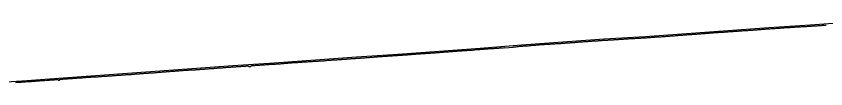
# Model space of a CAD drawing. Extents: x -3793 to 50787, y -1075 to 6138.
# Drawn here: x 24463 to 25445, y 3516 to 3590 of the extents above; entities that cross this region are included whole.
import ezdxf

# ---------------------------------------------------------------- set-up
doc = ezdxf.new("R2010")
doc.units = 0
doc.layers.add('RD_DDB_Profile_EX', color=7, linetype='Continuous')
doc.layers.add('RD_DDB_Profile_PR', color=7, linetype='Continuous')

msp = doc.modelspace()

# ---------------------------------------------------------------- linework, layer by layer
at = {"layer": 'RD_DDB_Profile_EX'}
for points in [[(25346.454315, 3579.774725), (25347.460212, 3579.877785), (25348.461618, 3579.88249), (25349.459515, 3579.97633), (25350.461244, 3580.031295), (25351.45914, 3580.129375), (25352.460543, 3580.18413), (25353.459186, 3580.28233), (25354.460585, 3580.287105), (25355.458483, 3580.385275), (25356.460634, 3580.440145), (25357.454061, 3580.53118), (25358.459929, 3580.675755), (25359.461325, 3580.7306), (25360.455512, 3580.83035), (25361.456906, 3580.885175), (25362.462771, 3580.93413), (25363.456964, 3581.029515), (25364.458356, 3581.080005), (25365.456261, 3581.13252), (25366.457651, 3581.232995), (25367.459377, 3581.374945), (25368.457279, 3581.423), (25369.459006, 3581.478145), (25370.452778, 3581.528045), (25371.4582, 3581.58155), (25372.459929, 3581.72342), (25373.453702, 3581.77332), (25374.460329, 3581.872295), (25375.461283, 3581.92295), (25376.455058, 3581.97285), (25377.461249, 3582.021985), (25378.455029, 3582.121885), (25379.45598, 3582.13141), (25380.462168, 3582.27167), (25381.455949, 3582.32157), (25382.456899, 3582.37667), (25383.455139, 3582.470525), (25384.456867, 3582.56679), (25385.459031, 3582.621835), (25386.456494, 3582.720055), (25387.458222, 3582.77079), (25388.452007, 3582.825175), (25389.458194, 3582.86983), (25390.459137, 3582.96599), (25391.452923, 3583.06589), (25392.459107, 3583.11952), (25393.460835, 3583.124745), (25394.453838, 3583.22007), (25395.455566, 3583.320805), (25396.454254, 3583.37348), (25397.455193, 3583.428625), (25398.456921, 3583.520335), (25399.455166, 3583.568645), (25400.456893, 3583.66486), (25401.449896, 3583.714675), (25402.456077, 3583.76834), (25403.457805, 3583.91002), (25404.451598, 3583.91897), (25405.456986, 3583.96803), (25406.458716, 3584.01876), (25407.452954, 3584.113965), (25408.459135, 3584.167645), (25409.452138, 3584.217465), (25410.453865, 3584.27274), (25411.460042, 3584.36734), (25412.453045, 3584.41716), (25413.454774, 3584.46789), (25414.453023, 3584.479995), (25415.45475, 3584.535245), (25416.455682, 3584.581265), (25417.453927, 3584.67511), (25418.456105, 3584.72565), (25419.457832, 3584.82634), (25420.455281, 3584.920055), (25421.45701, 3584.92536), (25422.450815, 3584.97067), (25423.456989, 3585.06984), (25424.457913, 3585.12507), (25425.451719, 3585.220375), (25426.45789, 3585.26492), (25427.450893, 3585.31474), (25428.452622, 3585.365465), (25429.459244, 3585.419095), (25430.453056, 3585.519), (25431.453976, 3585.569625), (25432.455705, 3585.620335), (25433.454412, 3585.66855), (25434.455329, 3585.719175), (25435.457059, 3585.8245), (25436.450514, 3585.91955), (25437.456683, 3585.92337), (25438.449685, 3585.9732), (25439.451869, 3586.0691), (25440.453597, 3586.169805), (25441.451039, 3586.218095), (25442.453224, 3586.268645), (25443.454143, 3586.36464), (25444.448409, 3586.414385), (25445.454578, 3586.468195)], [(25246.386969, 3572.466825), (25247.380265, 3572.559235), (25248.381704, 3572.60628), (25249.38787, 3572.709215), (25250.381166, 3572.76304), (25251.382965, 3572.817505), (25252.384408, 3572.868285), (25253.382738, 3573.01311), (25254.384535, 3573.063785), (25255.385977, 3573.16082), (25256.379269, 3573.257075), (25257.385438, 3573.26), (25258.378733, 3573.356235), (25259.380175, 3573.410835), (25260.386342, 3573.46), (25261.379636, 3573.556235), (25262.381744, 3573.657135), (25263.383542, 3573.757845), (25264.381207, 3573.85252), (25265.38265, 3573.90713), (25266.38445, 3574.004095), (25267.38211, 3574.0563), (25268.383556, 3574.10713), (25269.377204, 3574.20326), (25270.378649, 3574.30785), (25271.384816, 3574.36076), (25272.378465, 3574.410655), (25273.37991, 3574.55772), (25274.386077, 3574.610635), (25275.379726, 3574.66053), (25276.381525, 3574.80371), (25277.382972, 3574.812015), (25278.380987, 3574.910405), (25279.382787, 3575.00733), (25280.384586, 3575.05803), (25281.377218, 3575.11172), (25282.383385, 3575.160895), (25283.377033, 3575.30703), (25284.378833, 3575.357725), (25285.384645, 3575.453245), (25286.378294, 3575.503135), (25287.380094, 3575.55385), (25288.381894, 3575.60829), (25289.379555, 3575.710545), (25290.381355, 3575.80747), (25291.383156, 3575.861895), (25292.381172, 3575.90652), (25293.381954, 3575.96103), (25294.375601, 3576.064685), (25295.377402, 3576.11534), (25296.383569, 3576.210785), (25297.376862, 3576.3108), (25298.378663, 3576.361475), (25299.38483, 3576.46066), (25300.378479, 3576.510555), (25301.379924, 3576.6076), (25302.381725, 3576.75083), (25303.37974, 3576.80289), (25304.381539, 3576.85735), (25305.382328, 3576.908095), (25306.375971, 3577.01173), (25307.382138, 3577.110915), (25308.375786, 3577.160815), (25309.377232, 3577.25786), (25310.383398, 3577.30703), (25311.377047, 3577.40316), (25312.378847, 3577.50761), (25313.380295, 3577.512145), (25314.378308, 3577.5568), (25315.380108, 3577.657485), (25316.381908, 3577.7507), (25317.378903, 3577.799065), (25318.380707, 3577.807295), (25319.402553, 3577.85804), (25320.395931, 3578.00026), (25321.455844, 3578.04857), (25322.457942, 3578.10293), (25323.455841, 3578.20108), (25324.457278, 3578.30159), (25325.455173, 3578.30359), (25326.457277, 3578.354145), (25327.463227, 3578.48767), (25328.456608, 3578.54896), (25329.46323, 3578.59798), (25330.456615, 3578.65158), (25331.462554, 3578.704495), (25332.455942, 3578.84238), (25333.462565, 3578.89534), (25334.455567, 3578.941195), (25335.461493, 3579.08612), (25336.455585, 3579.143875), (25337.461507, 3579.192825), (25338.454904, 3579.238475), (25339.461528, 3579.295595), (25340.454929, 3579.34529), (25341.46084, 3579.436065), (25342.454244, 3579.53574), (25343.460868, 3579.6306), (25344.454277, 3579.68027), (25345.460176, 3579.729155), (25346.454315, 3579.774725)], [(25037.415423, 3557.891805), (25038.408408, 3557.941625), (25039.414196, 3557.990525), (25040.407921, 3558.09042), (25041.409377, 3558.14093), (25042.41157, 3558.19152), (25043.408887, 3558.285505), (25044.411083, 3558.294515), (25045.412143, 3558.39516), (25046.406263, 3558.44072), (25047.412049, 3558.539615), (25048.405779, 3558.58951), (25049.407231, 3558.69002), (25050.408686, 3558.74473), (25051.406745, 3558.793055), (25052.408542, 3558.847995), (25053.409598, 3558.986005), (25054.403324, 3559.03169), (25055.572718, 3558.999125), (25065.645806, 3559.77678), (25066.571888, 3559.87389), (25067.481478, 3560.011135), (25068.403294, 3560.14762), (25069.405491, 3560.202395), (25070.398477, 3560.26067), (25071.400272, 3560.36131), (25072.398339, 3560.60132), (25073.399388, 3560.74347), (25074.401185, 3560.839975), (25075.395313, 3560.84394), (25076.401445, 3560.90157), (25077.402495, 3561.002175), (25078.396226, 3561.05208), (25079.39802, 3561.056965), (25080.395342, 3561.151105), (25081.397137, 3561.172955), (25082.399332, 3561.22342), (25083.47692, 3561.27621), (25084.394113, 3561.414535), (25085.479731, 3561.61612), (25086.3977, 3561.70836), (25087.390687, 3561.762365), (25088.392875, 3561.86288), (25089.394667, 3561.96352), (25090.395733, 3562.055855), (25091.397529, 3562.110635), (25092.391238, 3562.16054), (25093.39303, 3562.21528), (25094.394106, 3562.311795), (25095.396285, 3562.408275), (25096.389985, 3562.46223), (25097.391065, 3562.562825), (25098.392858, 3562.7175), (25099.394652, 3562.81015), (25100.395745, 3562.856785), (25101.38981, 3562.91053), (25102.391601, 3563.007245), (25103.393393, 3563.054), (25104.394493, 3563.10465), (25105.388172, 3563.204545), (25106.389964, 3563.30135), (25107.39107, 3563.35202), (25108.393232, 3563.36038), (25109.395025, 3563.40722), (25110.388012, 3563.41477), (25111.389805, 3563.519295), (25112.395972, 3563.568495), (25113.397767, 3563.61531), (25114.391118, 3563.715015), (25115.392912, 3563.7657), (25116.390954, 3563.86409), (25117.392065, 3563.914705), (25118.39386, 3563.969235), (25119.387524, 3564.019135), (25120.393692, 3564.114465), (25121.394807, 3564.16508), (25122.388472, 3564.21112), (25123.390266, 3564.265655), (25124.396432, 3564.3687), (25125.389419, 3564.468535), (25126.391214, 3564.565345), (25127.397744, 3564.62215), (25128.391413, 3564.67593), (25129.392525, 3564.73035), (25130.394321, 3564.830955), (25131.392358, 3564.92565), (25132.394152, 3564.980135), (25133.387139, 3564.97999), (25134.388933, 3565.07674), (25135.395097, 3565.172115), (25136.388767, 3565.225895), (25137.389879, 3565.268735), (25138.391675, 3565.31555), (25139.389712, 3565.37173), (25140.391873, 3565.42225), (25141.392986, 3565.518975), (25142.391024, 3565.57132), (25143.392818, 3565.66808), (25144.394612, 3565.814875), (25145.387599, 3565.910845), (25146.393762, 3565.913895)], [(25146.393762, 3565.913895), (25147.387434, 3565.967685), (25148.389226, 3566.11834), (25149.39034, 3566.168935), (25150.388377, 3566.263485), (25151.390172, 3566.31804), (25152.391966, 3566.37256), (25153.389319, 3566.421), (25154.391115, 3566.467745), (25155.392912, 3566.60679), (25156.38658, 3566.65668), (25157.392744, 3566.805825), (25158.394172, 3566.852795), (25159.387841, 3566.85656), (25160.388954, 3566.91106), (25161.395115, 3567.04858), (25162.388786, 3567.148465), (25163.390581, 3567.19535), (25164.383882, 3567.245375), (25165.390046, 3567.39445), (25166.391841, 3567.44522), (25167.38551, 3567.448975), (25168.390989, 3567.505795), (25169.392786, 3567.59875), (25170.386455, 3567.694755), (25171.387883, 3567.69952), (25172.394046, 3567.756385), (25173.387716, 3567.902395), (25174.38951, 3567.95312), (25175.390626, 3568.01147), (25176.38866, 3568.10596), (25177.390089, 3568.114535), (25178.391886, 3568.215205), (25179.385551, 3568.26125), (25180.391715, 3568.306545), (25181.385385, 3568.4448), (25182.386497, 3568.495485), (25183.392659, 3568.548455), (25184.385962, 3568.602365), (25185.387758, 3568.606955), (25186.389554, 3568.661505), (25187.383218, 3568.70755), (25188.389385, 3568.756705), (25189.3905, 3568.85348), (25190.383801, 3568.903505), (25191.38596, 3569.000255), (25192.391445, 3569.053155), (25193.385478, 3569.106785), (25194.386594, 3569.19971), (25195.388754, 3569.25415), (25196.386106, 3569.31015), (25197.388269, 3569.36071), (25198.389751, 3569.4112), (25199.383417, 3569.50724), (25200.384898, 3569.6039), (25201.391061, 3569.660765), (25202.384414, 3569.760465), (25203.386209, 3569.768865), (25204.387692, 3569.81933), (25205.385725, 3569.867805), (25206.387205, 3569.956645), (25207.389002, 3569.95735), (25208.382353, 3569.964775), (25209.384149, 3570.0616), (25210.389996, 3570.160575), (25211.384032, 3570.210345), (25212.385146, 3570.257105), (25213.387307, 3570.303835), (25214.384659, 3570.355945), (25215.386823, 3570.45652), (25216.387938, 3570.51488), (25217.381971, 3570.564655), (25218.387449, 3570.609895), (25219.389614, 3570.660455), (25220.3826, 3570.668045), (25221.384762, 3570.768575), (25222.38588, 3570.91147), (25223.384279, 3570.959715), (25224.385391, 3571.01034), (25225.387554, 3571.014765), (25226.380907, 3571.110605), (25227.387068, 3571.15977), (25228.388548, 3571.306385), (25229.382219, 3571.356275), (25230.383698, 3571.402915), (25231.385495, 3571.4575), (25232.383162, 3571.55206), (25233.384592, 3571.606795), (25234.386391, 3571.66521), (25235.380369, 3571.715295), (25236.386168, 3571.806875), (25237.387965, 3571.91143), (25238.381265, 3572.011455), (25239.382699, 3572.062265), (25240.384496, 3572.11295), (25241.382162, 3572.16146), (25242.383597, 3572.216095), (25243.385397, 3572.21676), (25244.379364, 3572.316845), (25245.385171, 3572.37381), (25246.386969, 3572.466825)], [(24937.431049, 3550.48872), (24938.424034, 3550.54205), (24939.430227, 3550.59132), (24940.423831, 3550.734205), (24941.430023, 3550.78696), (24942.423008, 3550.879735), (24943.424808, 3550.933905), (24944.430997, 3551.03313), (24945.424607, 3551.172395), (24946.430795, 3551.22512), (24947.423781, 3551.278525), (24948.429964, 3551.32413), (24949.423584, 3551.334825), (24950.425382, 3551.38902), (24951.422752, 3551.487555), (24952.424552, 3551.63093), (24953.430732, 3551.68016), (24954.424358, 3551.776425), (24955.425519, 3551.830635), (24956.423522, 3551.925475), (24957.425323, 3551.97977), (24958.423332, 3552.03196), (24959.424484, 3552.078845), (24960.418116, 3552.225075), (24961.424292, 3552.277985), (24962.417929, 3552.327885), (24963.423447, 3552.42334), (24964.42525, 3552.473985), (24965.418888, 3552.523885), (24966.42506, 3552.5731), (24967.418704, 3552.63047), (24968.424212, 3552.629675), (24969.41786, 3552.77582), (24970.41966, 3552.83019), (24971.41768, 3552.924965), (24972.419169, 3553.02542), (24973.425335, 3553.08226), (24974.41899, 3553.13597), (24975.420787, 3553.275195), (24976.41814, 3553.327485), (24977.419627, 3553.37792), (24978.418014, 3553.51479), (24979.419134, 3553.56539), (24980.413162, 3553.61902), (24981.41864, 3553.672055), (24982.412677, 3553.764075), (24983.418147, 3553.76712), (24984.420316, 3553.90986), (24985.41367, 3554.009565), (24986.419825, 3554.00874), (24987.413182, 3554.10844), (24988.41498, 3554.21304), (24989.420812, 3554.21599), (24990.414492, 3554.31195), (24991.415969, 3554.408495), (24992.422493, 3554.461495), (24993.415479, 3554.55737), (24994.417651, 3554.657925), (24995.414989, 3554.718225), (24996.417164, 3554.81078), (24997.418637, 3554.861255), (24998.412322, 3554.96512), (24999.418148, 3555.06815), (25000.419947, 3555.122755), (25001.413309, 3555.168505), (25002.41875, 3555.209665), (25003.412822, 3555.263455), (25004.414292, 3555.363915), (25005.420437, 3555.45911), (25006.413803, 3555.56285), (25007.415602, 3555.617515), (25008.421414, 3555.71253), (25009.415113, 3555.71648), (25010.416582, 3555.816925), (25011.41066, 3555.908635), (25012.41609, 3555.961825), (25013.418272, 3556.01235), (25014.411258, 3556.108135), (25015.417784, 3556.157205), (25016.411156, 3556.165085), (25017.412235, 3556.31158), (25018.418758, 3556.406575), (25019.412131, 3556.50217), (25020.41393, 3556.60286), (25021.41973, 3556.697715), (25022.413441, 3556.79761), (25023.414904, 3556.80632), (25024.413345, 3556.900455), (25025.414413, 3556.95108), (25026.416602, 3557.001635), (25027.409588, 3557.051465), (25028.415382, 3557.100425), (25029.417574, 3557.150985), (25030.410559, 3557.296665), (25031.417083, 3557.399845), (25032.410463, 3557.495355), (25033.412261, 3557.50023), (25034.41372, 3557.59657), (25035.411773, 3557.6949), (25036.41323, 3557.83704), (25037.415423, 3557.891805)], [(24837.433866, 3543.288525), (24838.435666, 3543.381955), (24839.441554, 3543.52382), (24840.435174, 3543.623715), (24841.436974, 3543.631555), (24842.44286, 3543.7234), (24843.436483, 3543.769675), (24844.437988, 3543.830995), (24845.431609, 3543.980895), (24846.437494, 3544.01906), (24847.439296, 3544.06974), (24848.432623, 3544.080335), (24849.434422, 3544.184565), (24850.440305, 3544.276395), (24851.433932, 3544.322655), (24852.436073, 3544.373205), (24853.441612, 3544.475985), (24854.43524, 3544.529535), (24855.436742, 3544.62636), (24856.430369, 3544.676255), (24857.436249, 3544.7753), (24858.43805, 3544.875945), (24859.43138, 3544.925675), (24860.437557, 3544.97489), (24861.439704, 3545.11809), (24862.432689, 3545.12159), (24863.434489, 3545.179555), (24864.440365, 3545.27127), (24865.433998, 3545.371165), (24866.435152, 3545.42177), (24867.437299, 3545.47232), (24868.435307, 3545.570745), (24869.436806, 3545.66755), (24870.43044, 3545.721125), (24871.435963, 3545.823965), (24872.438114, 3545.870805), (24873.431099, 3545.924335), (24874.433247, 3546.02119), (24875.439422, 3546.066675), (24876.432406, 3546.123925), (24877.434556, 3546.224455), (24878.435707, 3546.325045), (24879.434066, 3546.37712), (24880.435212, 3546.42769), (24881.428851, 3546.47759), (24882.435375, 3546.569245), (24883.436519, 3546.66985), (24884.430512, 3546.67708), (24885.431656, 3546.731355), (24886.437826, 3546.826885), (24887.431822, 3546.880415), (24888.432964, 3546.930965), (24889.434765, 3547.027875), (24890.4281, 3547.088735), (24891.434272, 3547.18431), (24892.435768, 3547.277305), (24893.43757, 3547.377935), (24894.431208, 3547.43154), (24895.432705, 3547.481985), (24896.434506, 3547.536265), (24897.427838, 3547.68234), (24898.429637, 3547.73661), (24899.435165, 3547.7432), (24900.437314, 3547.843655), (24901.430946, 3547.98623), (24902.432101, 3548.079465), (24903.434246, 3548.12635), (24904.427231, 3548.17983), (24905.429374, 3548.276725), (24906.431173, 3548.330985), (24907.436715, 3548.38379), (24908.430684, 3548.483585), (24909.431844, 3548.534145), (24910.433646, 3548.627555), (24911.427607, 3548.770125), (24912.428771, 3548.785115), (24913.430909, 3548.8392), (24914.43646, 3548.93122), (24915.43008, 3549.02752), (24916.431586, 3549.085175), (24917.433388, 3549.132225), (24918.427003, 3549.17855), (24919.42851, 3549.23615), (24920.43031, 3549.37969), (24921.431489, 3549.430285), (24922.429819, 3549.475045), (24923.431619, 3549.52927), (24924.433129, 3549.583295), (24925.426738, 3549.633195), (24926.427915, 3549.733775), (24927.430048, 3549.83781), (24928.431847, 3549.888425), (24929.424832, 3549.938275), (24930.431356, 3550.033895), (24931.432539, 3550.084475), (24932.426473, 3550.18427), (24933.42827, 3550.234905), (24934.429456, 3550.33549), (24935.431258, 3550.382675), (24936.42925, 3550.4381), (24937.431049, 3550.48872)], [(24635.462393, 3529.08046), (24636.463942, 3529.17798), (24637.461904, 3529.226155), (24638.463451, 3529.32058), (24639.456728, 3529.373355), (24640.463254, 3529.472275), (24641.464506, 3529.57609), (24642.458331, 3529.62895), (24643.459875, 3529.679525), (24644.465558, 3529.778545), (24645.459387, 3529.92519), (24646.461185, 3529.97595), (24647.458899, 3530.073945), (24648.460697, 3530.171575), (24649.461946, 3530.17852), (24650.460209, 3530.276625), (24651.462007, 3530.371075), (24652.463254, 3530.37492), (24653.457087, 3530.518415), (24654.46276, 3530.579995), (24655.456303, 3530.62987), (24656.458398, 3530.680485), (24657.459643, 3530.77802), (24658.457613, 3530.87941), (24659.459152, 3530.97681), (24660.460952, 3531.02755), (24661.454491, 3531.077425), (24662.460461, 3531.132675), (24663.462261, 3531.28023), (24664.455246, 3531.326895), (24665.457342, 3531.42752), (24666.46357, 3531.476605), (24667.456555, 3531.52642), (24668.458652, 3531.5802), (24669.451638, 3531.630025), (24670.458165, 3531.725835), (24671.459405, 3531.826515), (24672.452948, 3531.87956), (24673.455044, 3531.88648), (24674.460712, 3531.888755), (24675.454258, 3531.988645), (24676.455797, 3532.039155), (24677.457597, 3532.13038), (24678.455307, 3532.138065), (24679.457106, 3532.18873), (24680.458647, 3532.239245), (24681.45249, 3532.38903), (24682.458154, 3532.484955), (24683.452006, 3532.49114), (24684.453241, 3532.541735), (24685.455339, 3532.592285), (24686.453055, 3532.684135), (24687.454288, 3532.73797), (24688.45639, 3532.838535), (24689.449375, 3532.88837), (24690.4559, 3532.990655), (24691.457437, 3533.047555), (24692.450987, 3533.147455), (24693.452524, 3533.291545), (24694.458746, 3533.29395), (24695.452035, 3533.39692), (24696.454136, 3533.450645), (24697.447122, 3533.550495), (24698.453651, 3533.646435), (24699.45488, 3533.697), (24700.44817, 3533.749975), (24701.450272, 3533.84727), (24702.455924, 3533.856165), (24703.449786, 3533.90599), (24704.451014, 3534.053275), (24705.453117, 3534.19735), (24706.450831, 3534.245725), (24707.452629, 3534.29958), (24708.454164, 3534.39681), (24709.447718, 3534.44348), (24710.453673, 3534.48929), (24711.446658, 3534.589125), (24712.448765, 3534.63968), (24713.454714, 3534.688715), (24714.448277, 3534.73533), (24715.454491, 3534.831195), (24716.447747, 3534.88449), (24717.449545, 3534.9786), (24718.447216, 3535.12036), (24719.449014, 3535.17111), (24720.450502, 3535.11541), (24721.448483, 3535.22351), (24722.449968, 3535.37766), (24723.447951, 3535.425965), (24724.449435, 3535.523455), (24725.443007, 3535.573335), (24726.4489, 3535.71585), (24727.450701, 3535.77328), (24728.448365, 3535.821665), (24729.450166, 3535.875745), (24730.443426, 3536.025745), (24731.449631, 3536.02826), (24732.451115, 3536.075695), (24733.444692, 3536.132305), (24734.450896, 3536.228105), (24735.444158, 3536.234875)], [(24735.444158, 3536.234875), (24736.45036, 3536.377265), (24737.443624, 3536.437495), (24738.446022, 3536.53478), (24739.451904, 3536.63069), (24740.445491, 3536.537405), (24741.446967, 3536.53813), (24742.44496, 3536.822905), (24743.446434, 3536.89078), (24744.521069, 3537.040185), (24746.515761, 3535.65), (24748.447166, 3537.22959), (24749.444831, 3537.314215), (24750.446631, 3537.332255), (24751.448106, 3537.39332), (24752.446096, 3537.531485), (24753.447569, 3537.57183), (24754.441165, 3537.66825), (24755.447074, 3537.66721), (24756.449204, 3537.76084), (24757.44658, 3537.81605), (24758.448094, 3537.916575), (24759.44203, 3538.06283), (24760.447931, 3538.10821), (24761.441542, 3538.154545), (24762.447437, 3538.20699), (24763.448947, 3538.25754), (24764.442897, 3538.318), (24765.448451, 3538.413505), (24766.442409, 3538.46687), (24767.443914, 3538.513795), (24768.441624, 3538.56919), (24769.443423, 3538.62709), (24770.444928, 3538.770355), (24771.442634, 3538.81493), (24772.444778, 3538.8655), (24773.44594, 3538.86975), (24774.439906, 3538.915905), (24775.445789, 3538.961225), (24776.447292, 3539.05811), (24777.440918, 3539.061635), (24778.442421, 3539.16216), (24779.444563, 3539.26275), (24780.442274, 3539.357205), (24781.443431, 3539.411515), (24782.445575, 3539.465735), (24783.438904, 3539.51544), (24784.440406, 3539.605085), (24785.44693, 3539.657685), (24786.439915, 3539.76481), (24787.442059, 3539.904475), (24788.443561, 3540.001405), (24789.44157, 3540.049565), (24790.442724, 3540.111225), (24791.444526, 3540.211945), (24792.438152, 3540.350925), (24793.440293, 3540.444325), (24794.445834, 3540.45055), (24795.439462, 3540.504075), (24796.44126, 3540.597575), (24797.442422, 3540.65552), (24798.436044, 3540.79817), (24799.442226, 3540.80448), (24800.443729, 3540.80866), (24801.437354, 3540.95129), (24802.439152, 3541.052065), (24803.445334, 3541.108385), (24804.438319, 3541.158205), (24805.44012, 3541.251705), (24806.44192, 3541.30248), (24807.435246, 3541.352155), (24808.441428, 3541.41573), (24809.443228, 3541.555595), (24810.436213, 3541.609025), (24811.438014, 3541.70976), (24812.439814, 3541.760495), (24813.43718, 3541.80868), (24814.439322, 3541.8629), (24815.441122, 3541.920795), (24816.434741, 3541.970685), (24817.435907, 3542.064155), (24818.442091, 3542.109685), (24819.43571, 3542.16677), (24820.437216, 3542.22446), (24821.439016, 3542.32512), (24822.43702, 3542.37355), (24823.438185, 3542.42415), (24824.439987, 3542.428385), (24825.433603, 3542.489025), (24826.43511, 3542.62876), (24827.441294, 3542.681565), (24828.434618, 3542.6885), (24829.436418, 3542.78193), (24830.438218, 3542.82899), (24831.435927, 3542.88091), (24832.437727, 3542.93153), (24833.439234, 3543.035565), (24834.43285, 3543.081895), (24835.43874, 3543.134575), (24836.440542, 3543.145945), (24837.433866, 3543.288525)], [(24535.487765, 3521.964445), (24536.409894, 3522.010715), (24537.483301, 3522.16492), (24538.484185, 3522.26556), (24539.486053, 3522.269665), (24540.487328, 3522.31667), (24541.41062, 3522.40948), (24542.481874, 3522.470695), (24543.483737, 3522.524745), (24544.484634, 3522.661505), (24545.486494, 3522.66902), (24546.479558, 3522.7723), (24547.481416, 3522.912565), (24548.482319, 3522.963245), (24549.484174, 3522.970675), (24550.417836, 3522.97134), (24551.486567, 3523.1653), (24552.480568, 3523.215055), (24553.481481, 3523.26574), (24554.483328, 3523.36971), (24555.484248, 3523.370375), (24556.486092, 3523.517685), (24557.413371, 3523.5642), (24558.475862, 3523.576315), (24559.412494, 3523.62374), (24560.478272, 3523.68412), (24561.480102, 3523.73469), (24562.473167, 3523.73773), (24563.474995, 3523.92552), (24564.475936, 3523.935715), (24565.477761, 3524.033135), (24566.478708, 3524.130635), (24567.472648, 3524.170965), (24568.473595, 3524.262285), (24569.412736, 3524.30995), (24570.476889, 3524.335485), (24571.477846, 3524.43305), (24572.479661, 3524.483665), (24573.472726, 3524.533485), (24574.474537, 3524.6341), (24575.475501, 3524.73173), (24576.47731, 3524.785375), (24577.47828, 3524.83904), (24578.411695, 3524.885875), (24579.473653, 3524.942505), (24580.474627, 3525.0372), (24581.417004, 3525.08493), (24582.42565, 3525.23154), (24583.41864, 3525.23424), (24584.420421, 3525.285), (24585.468808, 3525.4313), (24586.462305, 3525.47827), (24587.463829, 3525.537805), (24588.47008, 3525.63398), (24589.463578, 3525.68675), (24590.465374, 3525.737485), (24591.471114, 3525.83069), (24592.464337, 3525.930665), (24593.466138, 3525.93722), (24594.464086, 3526.126625), (24595.465885, 3526.13617), (24596.467683, 3526.234005), (24597.460906, 3526.33108), (24598.467157, 3526.380115), (24599.468956, 3526.430885), (24600.461941, 3526.483605), (24601.467912, 3526.579835), (24602.461414, 3526.58557), (24603.463213, 3526.683385), (24604.46946, 3526.73245), (24605.462964, 3526.7882), (24606.464485, 3526.93317), (24607.466284, 3527.03102), (24608.463716, 3527.129105), (24609.465517, 3527.17987), (24610.459019, 3527.23267), (24611.465266, 3527.23765), (24612.466548, 3527.335365), (24613.460329, 3527.435135), (24614.466332, 3527.48704), (24615.468412, 3527.67878), (24616.461397, 3527.72859), (24617.467395, 3527.783445), (24618.46119, 3527.833215), (24619.462463, 3527.88389), (24620.464543, 3527.94044), (24621.462254, 3527.9856), (24622.463808, 3528.130165), (24623.457322, 3528.183035), (24624.463316, 3528.28196), (24625.465401, 3528.332585), (24626.458386, 3528.38542), (24627.464375, 3528.48133), (24628.466463, 3528.481955), (24629.459735, 3528.537735), (24630.465971, 3528.589925), (24631.459245, 3528.686595), (24632.461332, 3528.824995), (24633.462881, 3528.931665), (24634.460303, 3528.97983), (24635.462393, 3529.08046)], [(24462.495795, 3516.819885), (24463.496694, 3516.874), (24464.495812, 3516.922335), (24465.496706, 3517.01587), (24466.498583, 3517.06644), (24467.499484, 3517.163575), (24468.422985, 3517.20991), (24469.494419, 3517.22794), (24470.495911, 3517.375105), (24471.49778, 3517.379105), (24472.490842, 3517.485865), (24473.492708, 3517.582925), (24474.498702, 3517.63211), (24475.492728, 3517.68191), (24476.493633, 3517.68593), (24477.4955, 3517.793315), (24478.493648, 3517.884945), (24479.495139, 3517.93555), (24480.488581, 3517.9853), (24481.495154, 3518.084565), (24482.497026, 3518.18158), (24483.490088, 3518.274455), (24484.497044, 3518.32354), (24485.490106, 3518.38041), (24486.491978, 3518.43093), (24487.492878, 3518.531495), (24488.491999, 3518.62285), (24489.492894, 3518.723445), (24490.486549, 3518.77686), (24491.49291, 3518.825915), (24492.4944, 3518.9195), (24493.488444, 3519.012215), (24494.494417, 3519.068395), (24495.496294, 3519.07604), (24496.489356, 3519.21879), (24497.496314, 3519.27142), (24498.489376, 3519.321255), (24499.491253, 3519.228925), (24500.497217, 3519.37811), (24501.491276, 3519.431495), (24502.49216, 3519.524895), (24503.491299, 3519.619645), (24504.492178, 3519.727455), (24505.49406, 3519.77079), (24506.487122, 3519.82422), (24507.494081, 3519.830565), (24508.487144, 3520.0123), (24509.489026, 3520.062875), (24510.494977, 3520.16923), (24511.48905, 3520.21901), (24512.489925, 3520.31961), (24513.489074, 3520.3716), (24514.417419, 3519.53792), (24515.49183, 3519.549085), (24516.416841, 3520.61378), (24517.491853, 3520.66799), (24518.485534, 3520.81789), (24519.491876, 3520.863215), (24520.493362, 3520.960215), (24521.486828, 3520.96729), (24522.488313, 3521.064285), (24523.486854, 3521.166205), (24524.41424, 3521.21312), (24525.489606, 3521.271035), (24526.413663, 3521.362005), (24527.48963, 3521.419985), (24528.417051, 3521.46688), (24529.492384, 3521.43583), (24530.412215, 3521.62095), (24531.487335, 3521.72514), (24532.415606, 3521.81841), (24533.490089, 3521.91895), (24534.414741, 3521.96746), (24535.487765, 3521.964445)]]:
    msp.add_lwpolyline(points, dxfattribs=at)
at = {"layer": 'RD_DDB_Profile_PR'}
msp.add_lwpolyline([(24425.9, 3515.818), (24475.9, 3519.2835), (24525.9, 3522.9105), (24575.9, 3526.354), (24625.9, 3529.9555), (24675.9, 3533.6105), (24725.9, 3537.237), (24775.9, 3540.6045), (24825.9, 3544.153), (24875.9, 3547.693), (24925.9, 3551.28), (24975.9, 3554.9), (25025.9, 3558.575), (25075.9, 3562.4725), (25125.9, 3566.117), (25175.9, 3569.659), (25225.9, 3572.6635), (25275.9, 3576.334), (25325.9, 3579.9255), (25375.9, 3583.5445), (25425.9, 3586.84), (25475.9, 3590.449)], dxfattribs=at)

doc.saveas('drawing.dxf')
